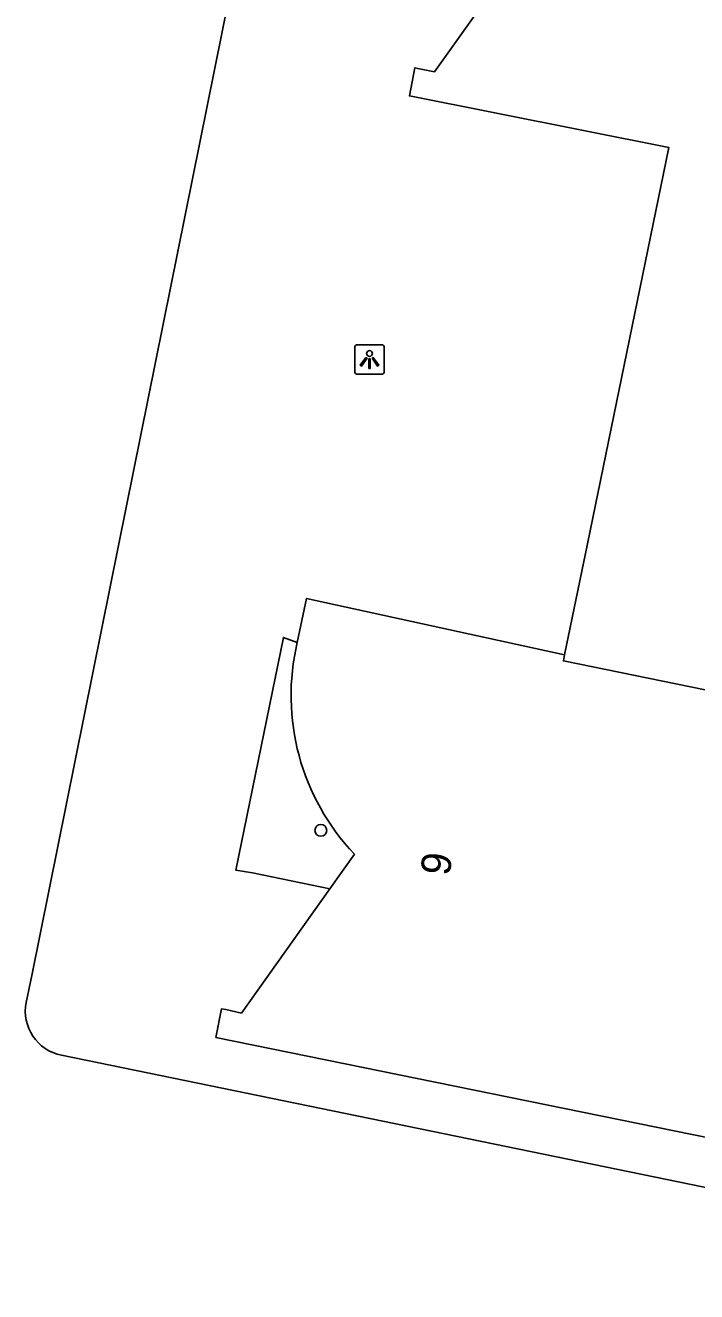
# Model space of a CAD drawing. Extents: x 157692 to 159670, y 381454 to 383289.
# Drawn here: x 158623.71 to 158646.36, y 382474.76 to 382517.49 of the extents above; entities that cross this region are included whole.
import ezdxf

# ---------------------------------------------------------------- set-up
doc = ezdxf.new("R2010")
doc.units = 0
for name, color, linetype in [('IMGEO_Erf', 7, 'Continuous'), ('IMGEO_Lichtpunt', 7, 'Continuous'), ('IMGEO_Pand', 7, 'Continuous'), ('IMGEO_Pand_nummerreeks', 7, 'Continuous'), ('IMGEO_Pand_overbouw', 7, 'Continuous')]:
    doc.layers.add(name, color=color, linetype=linetype)

msp = doc.modelspace()

# ---------------------------------------------------------------- linework, layer by layer
at = {"layer": 'IMGEO_Erf'}
for points in [[(158623.734, 382484.523), (158623.922, 382485.426), (158626.862, 382500), (158640.52, 382567.709), (158640.588, 382568.136)], [(158663.994, 382474.763), (158654.932, 382476.585), (158624.93, 382482.738)]]:
    msp.add_lwpolyline(points, dxfattribs=at)
msp.add_arc((158625.23, 382484.232), 1.524, 169.0116, 258.6348, dxfattribs=at)
at = {"layer": 'IMGEO_Lichtpunt'}
for p, q in [((158634.821, 382506.618), (158634.821, 382505.811)), ((158634.821, 382506.618), (158634.821, 382505.811)), ((158635.723, 382506.713), (158634.915, 382506.713)), ((158635.723, 382506.713), (158634.915, 382506.713)), ((158635.817, 382505.811), (158635.817, 382506.618)), ((158635.817, 382505.811), (158635.817, 382506.618)), ((158634.915, 382505.717), (158635.723, 382505.717)), ((158634.915, 382505.717), (158635.723, 382505.717))]:
    msp.add_line(p, q, dxfattribs=at)
for points in [[(158635.195, 382506.282), (158635.234, 382506.254), (158635.046, 382505.992), (158635.008, 382506.019), (158635.195, 382506.282)], [(158635.297, 382506.234), (158635.344, 382506.234), (158635.344, 382505.912), (158635.297, 382505.912), (158635.297, 382506.234)], [(158635.407, 382506.254), (158635.445, 382506.281), (158635.632, 382506.019), (158635.593, 382505.991), (158635.407, 382506.254)]]:
    msp.add_lwpolyline(points, dxfattribs=at)
msp.add_circle((158635.32, 382506.416), 0.0994, dxfattribs=at)
for centre, start, end in [((158634.915, 382506.618), 90, 180), ((158634.915, 382506.618), 90, 180), ((158635.723, 382506.618), 0, 90), ((158635.723, 382506.618), 0, 90), ((158634.915, 382505.811), 180, 270), ((158634.915, 382505.811), 180, 270), ((158635.723, 382505.811), 270, 0), ((158635.723, 382505.811), 270, 360)]:
    msp.add_arc(centre, 0.0946, start, end, dxfattribs=at)
at = {"layer": 'IMGEO_Pand'}
for points in [[(158641.899, 382496.255), (158642.67, 382500), (158645.422, 382513.365), (158636.663, 382515.104), (158636.852, 382516.055), (158636.95, 382516.029), (158637.508, 382515.919), (158640.481, 382520.093), (158641.321, 382521.275)], [(158632.882, 382496.671), (158633.194, 382498.154), (158641.899, 382496.255)], [(158641.899, 382496.255), (158641.858, 382496.044), (158656.645, 382493.021)], [(158656.645, 382493.021), (158656.359, 382491.63), (158653.663, 382478.545), (158630.135, 382483.344), (158630.328, 382484.306), (158630.47, 382484.285), (158630.999, 382484.165), (158633.978, 382488.36), (158634.812, 382489.522)]]:
    msp.add_lwpolyline(points, dxfattribs=at)
for centre, radius, start, end in [((158640.438, 382494.876), 7.766, 166.6349, 223.5808), ((158633.675, 382490.327), 0.2, 90, 270), ((158633.675, 382490.327), 0.2, 270, 90)]:
    msp.add_arc(centre, radius, start, end, dxfattribs=at)
at = {"layer": 'IMGEO_Pand_overbouw'}
msp.add_lwpolyline([(158632.882, 382496.671), (158632.412, 382496.837), (158630.805, 382488.986), (158631.369, 382488.889), (158633.978, 382488.36), (158634.812, 382489.522)], dxfattribs=at)
msp.add_arc((158640.438, 382494.876), 7.766, 166.6349, 223.5808, dxfattribs=at)

# ---------------------------------------------------------------- texts
at = {"layer": 'IMGEO_Pand_nummerreeks'}
msp.add_text('9', height=1, rotation=82.3307, dxfattribs=at).set_placement((158638.019, 382488.769))

doc.saveas('drawing.dxf')
